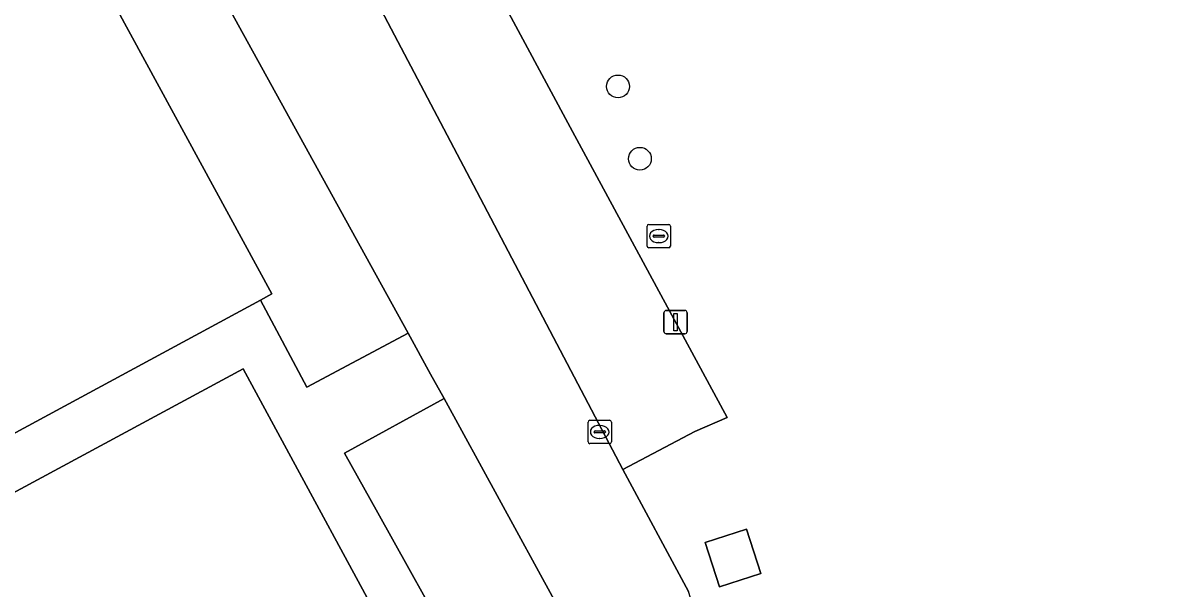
# Model space of a CAD drawing. Extents: x 159262 to 160143, y 383399 to 384319.
# Drawn here: x 159391.14 to 159440.58, y 384120.55 to 384144.76 of the extents above; entities that cross this region are included whole.
import ezdxf

# ---------------------------------------------------------------- set-up
doc = ezdxf.new("R2010")
doc.units = 0
for name, color, linetype in [('IMGEO_Boom', 7, 'Continuous'), ('IMGEO_Erf', 7, 'Continuous'), ('IMGEO_Kolk', 7, 'Continuous'), ('IMGEO_Lage_trafo', 7, 'Continuous'), ('IMGEO_Lichtmast', 7, 'Continuous'), ('IMGEO_Pand', 7, 'Continuous'), ('IMGEO_Parkeervlak_open', 7, 'Continuous'), ('IMGEO_Rijbaan_lokaal_open', 7, 'Continuous'), ('IMGEO_Rioolput', 7, 'Continuous'), ('IMGEO_Voetpad_open', 7, 'Continuous')]:
    doc.layers.add(name, color=color, linetype=linetype)

msp = doc.modelspace()

# ---------------------------------------------------------------- linework, layer by layer
at = {"layer": 'IMGEO_Boom'}
for centre in [(159416.609, 384142.054), (159417.547, 384138.959)]:
    msp.add_circle(centre, 0.489, dxfattribs=at)
at = {"layer": 'IMGEO_Erf'}
msp.add_lwpolyline([(159360.938, 384111.099), (159401.299, 384132.905), (159401.791, 384133.174), (159393.895, 384147.693), (159397.574, 384149.726), (159402.678, 384152.546), (159406.773, 384154.808), (159414.66, 384140.124), (159421.281, 384127.887), (159419.901, 384127.287), (159416.82, 384125.666), (159419.63, 384120.445)], dxfattribs=at)
msp.add_lwpolyline([(159422.718, 384121.21), (159420.953, 384120.643), (159420.343, 384122.543), (159422.108, 384123.11)], close=True, dxfattribs=at)
at = {"layer": 'IMGEO_Kolk'}
for p, q in [((159415.325, 384126.842), (159415.325, 384127.694)), ((159415.4, 384127.768), (159416.252, 384127.768)), ((159415.627, 384127.311), (159416.025, 384127.311)), ((159415.813, 384127.548), (159415.838, 384127.548)), ((159416.326, 384127.694), (159416.326, 384126.842)), ((159415.584, 384127.262), (159415.584, 384127.274)), ((159416.022, 384127.225), (159415.624, 384127.225)), ((159415.836, 384126.988), (159415.811, 384126.988)), ((159416.068, 384127.274), (159416.068, 384127.262)), ((159416.252, 384126.768), (159415.4, 384126.768))]:
    msp.add_line(p, q, dxfattribs=at)
for points in [[(159415.325, 384126.842), (159415.325, 384127.694)], [(159415.4, 384127.768), (159416.252, 384127.768)], [(159416.326, 384127.694), (159416.326, 384126.842)], [(159416.252, 384126.768), (159415.4, 384126.768)]]:
    msp.add_lwpolyline(points, dxfattribs=at)
for centre, radius, start, end in [((159415.402, 384127.692), 0.0765, 91.552, 178.448), ((159415.402, 384127.692), 0.0765, 91.552, 178.448), ((159415.624, 384127.271), 0.0403, 85.8775, 175.7526), ((159416.029, 384127.273), 0.0386, 1.7309, 96.639), ((159416.25, 384127.692), 0.0765, 1.552, 88.448), ((159416.25, 384127.692), 0.0765, 1.552, 88.448), ((159415.402, 384126.844), 0.0765, 181.552, 268.448), ((159415.402, 384126.844), 0.0765, 181.552, 268.448), ((159415.621, 384127.261), 0.0366, 178.938, 274.7102), ((159416.025, 384127.268), 0.043, 264.8664, 352.4533), ((159416.25, 384126.844), 0.0765, 271.552, 358.448), ((159416.25, 384126.844), 0.0765, 271.552, 358.448)]:
    msp.add_arc(centre, radius, start, end, dxfattribs=at)
for centre, major_axis, ratio, start_param, end_param in [((159415.812, 384127.268), (-0.387, 0.002), 0.722429, 4.712389, 7.853982), ((159415.837, 384127.268), (-0.39, 0.002), 0.717154, 1.570796, 4.712389)]:
    msp.add_ellipse(centre, major_axis=major_axis, ratio=ratio, start_param=start_param, end_param=end_param, dxfattribs=at)
at = {"layer": 'IMGEO_Lage_trafo'}
msp.add_lwpolyline([(159422.718, 384121.21), (159422.108, 384123.11), (159420.343, 384122.543), (159420.953, 384120.643)], close=True, dxfattribs=at)
at = {"layer": 'IMGEO_Lichtmast'}
for p, q in [((159418.578, 384131.568), (159418.578, 384132.368)), ((159418.578, 384132.368), (159418.578, 384131.568)), ((159418.678, 384132.468), (159419.468, 384132.468)), ((159419.468, 384132.468), (159418.678, 384132.468)), ((159419.568, 384132.368), (159419.568, 384131.568)), ((159419.568, 384131.568), (159419.568, 384132.368)), ((159419.468, 384131.468), (159418.678, 384131.468)), ((159418.678, 384131.468), (159419.468, 384131.468))]:
    msp.add_line(p, q, dxfattribs=at)
msp.add_lwpolyline([(159418.998, 384132.343), (159419.148, 384132.343), (159419.148, 384131.593), (159418.998, 384131.593), (159418.998, 384132.343)], dxfattribs=at)
for centre, start, end in [((159418.678, 384132.368), 90, 180), ((159418.678, 384132.368), 90, 180), ((159419.468, 384132.368), 0, 90), ((159419.468, 384132.368), 360, 90), ((159418.678, 384131.568), 180, 270), ((159418.678, 384131.568), 180, 270), ((159419.468, 384131.568), 270, 0), ((159419.468, 384131.568), 270, 0)]:
    msp.add_arc(centre, 0.1, start, end, dxfattribs=at)
at = {"layer": 'IMGEO_Pand'}
msp.add_lwpolyline([(159440.446, 384047.879), (159440.581, 384047.923), (159437.475, 384057.68), (159437.384, 384057.651), (159414.348, 384050.197), (159415.656, 384046.153), (159410.606, 384044.535), (159389.219, 384095.207), (159383.728, 384092.89), (159380.119, 384101.206), (159407.993, 384116.247), (159400.562, 384129.975), (159363.375, 384109.909), (159370.785, 384096.167), (159373.476, 384097.618), (159376.753, 384089.917), (159374.874, 384089.123), (159398.706, 384032.57), (159413.083, 384038.616), (159412.404, 384040.229), (159416.981, 384042.051), (159417.491, 384040.501)], close=True, dxfattribs=at)
at = {"layer": 'IMGEO_Parkeervlak_open'}
for points in [[(159406.773, 384154.808), (159402.678, 384152.546), (159410.418, 384137.833), (159416.82, 384125.666), (159419.901, 384127.287), (159421.281, 384127.887), (159414.66, 384140.124)], [(159397.574, 384149.726), (159393.895, 384147.693), (159401.791, 384133.174), (159401.299, 384132.905), (159403.29, 384129.183), (159407.619, 384131.498), (159405.571, 384135.215)], [(159409.164, 384128.694), (159404.9, 384126.364), (159406.328, 384123.802), (159409.679, 384117.794), (159413.871, 384120.081)]]:
    msp.add_lwpolyline(points, close=True, dxfattribs=at)
at = {"layer": 'IMGEO_Rijbaan_lokaal_open'}
msp.add_lwpolyline([(159420.147, 384118.818), (159419.63, 384120.445), (159416.82, 384125.666), (159410.418, 384137.833), (159402.678, 384152.546), (159397.574, 384149.726), (159405.571, 384135.215), (159407.619, 384131.498), (159408.585, 384129.745), (159409.164, 384128.694), (159413.871, 384120.081), (159414.033, 384119.811)], dxfattribs=at)
at = {"layer": 'IMGEO_Rioolput'}
for p, q in [((159417.853, 384135.225), (159417.853, 384136.077)), ((159417.928, 384136.151), (159418.78, 384136.151)), ((159418.155, 384135.694), (159418.553, 384135.694)), ((159418.341, 384135.931), (159418.366, 384135.931)), ((159418.854, 384136.077), (159418.854, 384135.225)), ((159418.112, 384135.645), (159418.112, 384135.657)), ((159418.55, 384135.608), (159418.152, 384135.608)), ((159418.364, 384135.371), (159418.339, 384135.371)), ((159418.596, 384135.657), (159418.596, 384135.645)), ((159418.78, 384135.151), (159417.928, 384135.151))]:
    msp.add_line(p, q, dxfattribs=at)
for points in [[(159417.853, 384135.225), (159417.853, 384136.077)], [(159417.928, 384136.151), (159418.78, 384136.151)], [(159418.854, 384136.077), (159418.854, 384135.225)], [(159418.78, 384135.151), (159417.928, 384135.151)]]:
    msp.add_lwpolyline(points, dxfattribs=at)
for centre, radius, start, end in [((159417.93, 384136.075), 0.0765, 91.552, 178.448), ((159417.93, 384136.075), 0.0765, 91.552, 178.448), ((159418.152, 384135.654), 0.0403, 85.8775, 175.7526), ((159418.557, 384135.656), 0.0386, 1.7309, 96.639), ((159418.778, 384136.075), 0.0765, 1.552, 88.448), ((159418.778, 384136.075), 0.0765, 1.552, 88.448), ((159417.93, 384135.227), 0.0765, 181.552, 268.448), ((159417.93, 384135.227), 0.0765, 181.552, 268.448), ((159418.149, 384135.644), 0.0366, 178.938, 274.7102), ((159418.553, 384135.651), 0.043, 264.8664, 352.4533), ((159418.778, 384135.227), 0.0765, 271.552, 358.448), ((159418.778, 384135.227), 0.0765, 271.552, 358.448)]:
    msp.add_arc(centre, radius, start, end, dxfattribs=at)
for centre, major_axis, ratio, start_param, end_param in [((159418.34, 384135.651), (-0.387, 0.002), 0.722429, 4.712389, 7.853982), ((159418.365, 384135.651), (-0.39, 0.002), 0.717154, 1.570796, 4.712389)]:
    msp.add_ellipse(centre, major_axis=major_axis, ratio=ratio, start_param=start_param, end_param=end_param, dxfattribs=at)
at = {"layer": 'IMGEO_Voetpad_open'}
for points in [[(159414.033, 384119.811), (159413.871, 384120.081), (159409.679, 384117.794), (159406.328, 384123.802), (159404.9, 384126.364), (159409.164, 384128.694), (159408.585, 384129.745), (159407.619, 384131.498), (159403.29, 384129.183), (159401.299, 384132.905), (159360.938, 384111.099), (159394.739, 384030.909), (159398.706, 384032.57), (159374.874, 384089.123)], [(159363.375, 384109.909), (159400.562, 384129.975), (159407.993, 384116.247), (159380.119, 384101.206)]]:
    msp.add_lwpolyline(points, dxfattribs=at)

doc.saveas('drawing.dxf')
